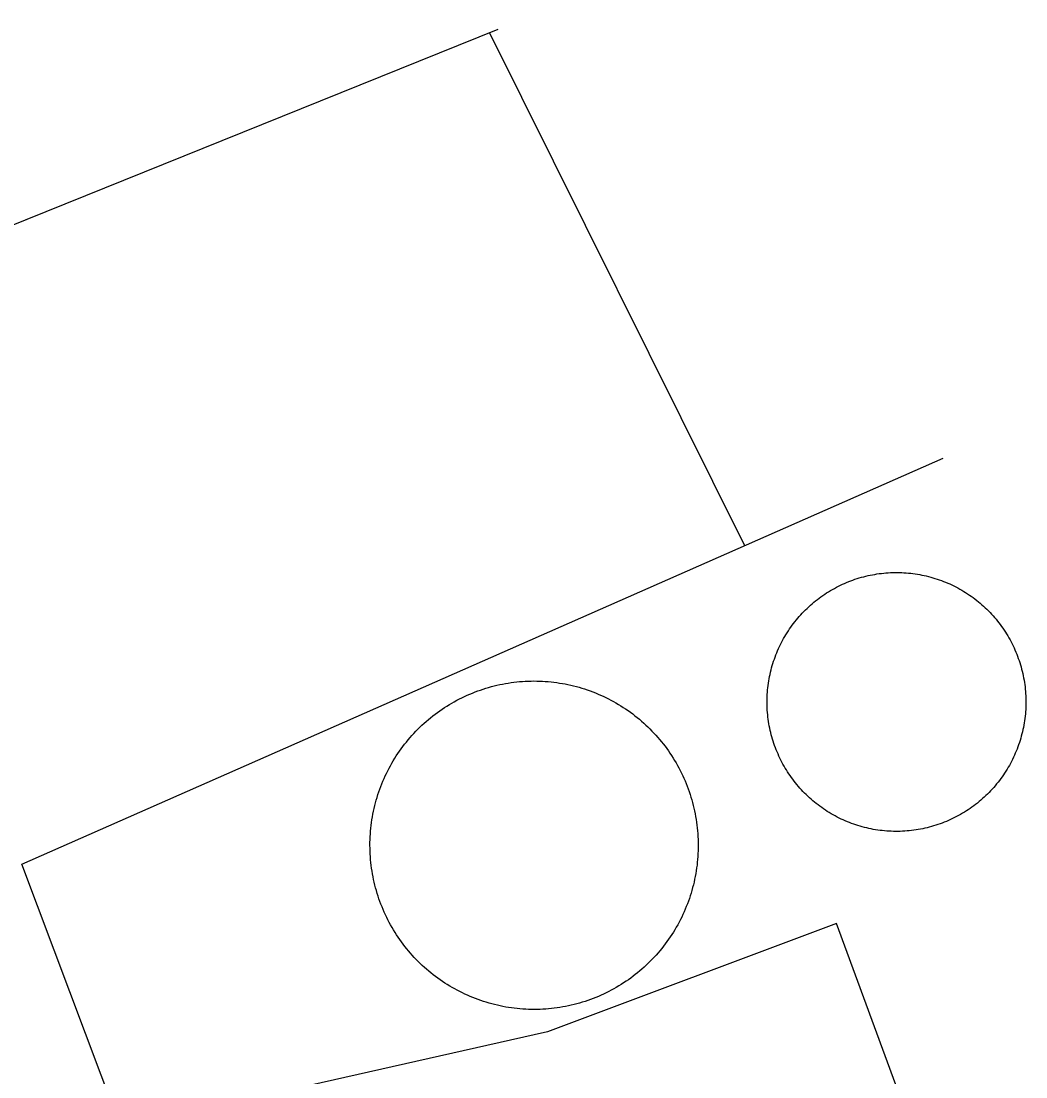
# Model space of a CAD drawing. Extents: x 3651524 to 3689615, y 505651 to 531377.
# Drawn here: x 3679792.3 to 3679879.4, y 515545.2 to 515636.8 of the extents above; entities that cross this region are included whole.
import ezdxf

# ---------------------------------------------------------------- set-up
doc = ezdxf.new("R2010")
doc.units = 0
doc.layers.add('V-DOMW-TANK', color=7, linetype='Continuous')
doc.layers.add('V-UTIL-LINE', color=7, linetype='Continuous')

msp = doc.modelspace()

# ---------------------------------------------------------------- linework, layer by layer
at = {"layer": 'V-DOMW-TANK'}
for points in [[(3679858.288, 515583.061), (3679858.384, 515583.231), (3679858.481, 515583.401), (3679858.581, 515583.571), (3679858.683, 515583.737), (3679858.79, 515583.901), (3679858.9, 515584.064), (3679859.011, 515584.224), (3679859.126, 515584.384), (3679859.242, 515584.54), (3679859.363, 515584.695), (3679859.486, 515584.847), (3679859.611, 515584.998), (3679859.74, 515585.146), (3679859.869, 515585.293), (3679860.002, 515585.437), (3679860.139, 515585.578), (3679860.277, 515585.717), (3679860.418, 515585.852), (3679860.559, 515585.988), (3679860.705, 515586.119), (3679860.852, 515586.248), (3679861.002, 515586.375), (3679861.153, 515586.497), (3679861.309, 515586.618), (3679861.464, 515586.737), (3679861.622, 515586.852), (3679861.782, 515586.966), (3679861.944, 515587.075), (3679862.108, 515587.184), (3679862.273, 515587.286), (3679862.441, 515587.388), (3679862.611, 515587.487), (3679862.781, 515587.583), (3679862.953, 515587.677), (3679863.129, 515587.763), (3679863.304, 515587.851), (3679863.482, 515587.935), (3679863.66, 515588.015), (3679863.84, 515588.091), (3679864.022, 515588.167), (3679864.205, 515588.236), (3679864.389, 515588.304), (3679864.571, 515588.369), (3679864.76, 515588.431), (3679864.946, 515588.488), (3679865.134, 515588.541), (3679865.323, 515588.593), (3679865.513, 515588.642), (3679865.704, 515588.687), (3679865.896, 515588.728), (3679866.087, 515588.767), (3679866.281, 515588.799), (3679866.474, 515588.832), (3679866.668, 515588.859), (3679866.861, 515588.883), (3679867.058, 515588.906), (3679867.252, 515588.922), (3679867.447, 515588.937), (3679867.645, 515588.949), (3679867.838, 515588.955), (3679868.034, 515588.959), (3679868.231, 515588.961), (3679868.426, 515588.959), (3679868.622, 515588.951), (3679868.817, 515588.941), (3679869.013, 515588.926), (3679869.208, 515588.912), (3679869.403, 515588.892), (3679869.597, 515588.867), (3679869.79, 515588.842), (3679869.984, 515588.812), (3679870.181, 515588.777), (3679870.371, 515588.742), (3679870.562, 515588.703), (3679870.752, 515588.658), (3679870.943, 515588.613), (3679871.135, 515588.562), (3679871.321, 515588.509), (3679871.508, 515588.449), (3679871.694, 515588.39), (3679871.881, 515588.328), (3679872.065, 515588.263), (3679872.247, 515588.193), (3679872.429, 515588.12), (3679872.61, 515588.044), (3679872.79, 515587.966), (3679872.968, 515587.886), (3679873.144, 515587.798), (3679873.318, 515587.71), (3679873.492, 515587.618), (3679873.662, 515587.524), (3679873.832, 515587.427), (3679874, 515587.327), (3679874.168, 515587.222), (3679874.332, 515587.116), (3679874.496, 515587.007), (3679874.656, 515586.895), (3679874.815, 515586.782), (3679874.971, 515586.663), (3679875.127, 515586.545)], [(3679875.127, 515586.545), (3679875.276, 515586.422), (3679875.43, 515586.295), (3679875.575, 515586.168), (3679875.723, 515586.037), (3679875.868, 515585.904), (3679876.009, 515585.768), (3679876.147, 515585.631), (3679876.284, 515585.49), (3679876.419, 515585.347), (3679876.55, 515585.199), (3679876.681, 515585.054), (3679876.806, 515584.904), (3679876.929, 515584.755), (3679877.05, 515584.599), (3679877.169, 515584.443), (3679877.283, 515584.286), (3679877.394, 515584.128), (3679877.506, 515583.962), (3679877.615, 515583.8), (3679877.717, 515583.632), (3679877.82, 515583.466), (3679877.918, 515583.296), (3679878.014, 515583.126), (3679878.107, 515582.952), (3679878.197, 515582.778), (3679878.283, 515582.602), (3679878.367, 515582.428), (3679878.446, 515582.25), (3679878.522, 515582.068), (3679878.596, 515581.885), (3679878.668, 515581.703), (3679878.735, 515581.519), (3679878.799, 515581.334), (3679878.86, 515581.148), (3679878.92, 515580.962), (3679878.973, 515580.773), (3679879.024, 515580.583), (3679879.073, 515580.394), (3679879.118, 515580.204), (3679879.159, 515580.014), (3679879.196, 515579.819), (3679879.231, 515579.626), (3679879.264, 515579.434), (3679879.29, 515579.239), (3679879.315, 515579.045), (3679879.335, 515578.85), (3679879.354, 515578.656), (3679879.368, 515578.459), (3679879.378, 515578.265), (3679879.387, 515578.07), (3679879.391, 515577.873), (3679879.391, 515577.677), (3679879.389, 515577.482), (3679879.382, 515577.286), (3679879.372, 515577.091), (3679879.36, 515576.894), (3679879.344, 515576.7), (3679879.323, 515576.505), (3679879.301, 515576.311), (3679879.276, 515576.116), (3679879.243, 515575.922), (3679879.21, 515575.729), (3679879.174, 515575.537), (3679879.133, 515575.346), (3679879.09, 515575.154), (3679879.042, 515574.965), (3679878.993, 515574.775), (3679878.94, 515574.586), (3679878.883, 515574.4), (3679878.823, 515574.212), (3679878.76, 515574.027), (3679878.694, 515573.843), (3679878.625, 515573.659), (3679878.551, 515573.478), (3679878.475, 515573.298), (3679878.395, 515573.118), (3679878.313, 515572.94), (3679878.229, 515572.764), (3679878.139, 515572.59), (3679878.049, 515572.415), (3679877.955, 515572.243), (3679877.857, 515572.073), (3679877.756, 515571.905), (3679877.654, 515571.74), (3679877.547, 515571.576), (3679877.439, 515571.412), (3679877.326, 515571.252), (3679877.212, 515571.092), (3679877.095, 515570.937), (3679876.974, 515570.781), (3679876.851, 515570.63), (3679876.726, 515570.478), (3679876.599, 515570.331), (3679876.468, 515570.183), (3679876.335, 515570.04), (3679876.2, 515569.898), (3679876.061, 515569.759), (3679875.921, 515569.624), (3679875.778, 515569.489), (3679875.633, 515569.358)], [(3679864.643, 515567.085), (3679864.459, 515567.148), (3679864.276, 515567.214), (3679864.09, 515567.283), (3679863.908, 515567.357), (3679863.728, 515567.433), (3679863.549, 515567.51), (3679863.371, 515567.592), (3679863.195, 515567.678), (3679863.019, 515567.766), (3679862.847, 515567.859), (3679862.675, 515567.953), (3679862.505, 515568.049), (3679862.335, 515568.149), (3679862.171, 515568.254), (3679862.005, 515568.36), (3679861.843, 515568.469), (3679861.682, 515568.58), (3679861.524, 515568.694), (3679861.366, 515568.813), (3679861.213, 515568.932), (3679861.059, 515569.055), (3679860.909, 515569.182), (3679860.76, 515569.309), (3679860.615, 515569.44), (3679860.471, 515569.573), (3679860.33, 515569.708), (3679860.191, 515569.845), (3679860.053, 515569.987), (3679859.922, 515570.13), (3679859.789, 515570.275), (3679859.66, 515570.423), (3679859.531, 515570.572), (3679859.408, 515570.724), (3679859.287, 515570.877), (3679859.171, 515571.033), (3679859.054, 515571.191), (3679858.941, 515571.35), (3679858.831, 515571.514), (3679858.724, 515571.678), (3679858.62, 515571.844), (3679858.517, 515572.01), (3679858.419, 515572.18), (3679858.325, 515572.35), (3679858.231, 515572.524), (3679858.143, 515572.698), (3679858.057, 515572.874), (3679857.973, 515573.05), (3679857.895, 515573.229), (3679857.815, 515573.409), (3679857.741, 515573.591), (3679857.67, 515573.773), (3679857.602, 515573.96), (3679857.538, 515574.142), (3679857.477, 515574.328), (3679857.42, 515574.515), (3679857.364, 515574.705), (3679857.313, 515574.894), (3679857.268, 515575.082), (3679857.221, 515575.272), (3679857.18, 515575.465), (3679857.141, 515575.659), (3679857.106, 515575.85), (3679857.076, 515576.042), (3679857.047, 515576.237), (3679857.022, 515576.432), (3679857.002, 515576.626), (3679856.983, 515576.823), (3679856.967, 515577.015), (3679856.959, 515577.212), (3679856.951, 515577.406), (3679856.947, 515577.603), (3679856.947, 515577.8), (3679856.949, 515577.994), (3679856.955, 515578.191), (3679856.965, 515578.385), (3679856.977, 515578.582), (3679856.996, 515578.777), (3679857.014, 515578.971), (3679857.039, 515579.166), (3679857.065, 515579.36), (3679857.094, 515579.555), (3679857.127, 515579.747), (3679857.164, 515579.94), (3679857.205, 515580.132), (3679857.248, 515580.323), (3679857.295, 515580.511), (3679857.344, 515580.702), (3679857.399, 515580.89), (3679857.454, 515581.076), (3679857.514, 515581.263), (3679857.577, 515581.449), (3679857.645, 515581.633), (3679857.713, 515581.816), (3679857.786, 515581.998), (3679857.864, 515582.178), (3679857.942, 515582.358), (3679858.024, 515582.537), (3679858.11, 515582.713), (3679858.198, 515582.887), (3679858.288, 515583.061)], [(3679822.937, 515561.862), (3679822.88, 515562.104), (3679822.823, 515562.345), (3679822.776, 515562.589), (3679822.731, 515562.833), (3679822.688, 515563.079), (3679822.651, 515563.324), (3679822.618, 515563.57), (3679822.589, 515563.82), (3679822.567, 515564.066), (3679822.546, 515564.312), (3679822.53, 515564.561), (3679822.52, 515564.809), (3679822.514, 515565.057), (3679822.509, 515565.305), (3679822.512, 515565.555), (3679822.518, 515565.802), (3679822.528, 515566.05), (3679822.544, 515566.298), (3679822.563, 515566.546), (3679822.587, 515566.794), (3679822.614, 515567.041), (3679822.647, 515567.287), (3679822.681, 515567.533), (3679822.722, 515567.777), (3679822.768, 515568.022), (3679822.817, 515568.266), (3679822.87, 515568.508), (3679822.927, 515568.75), (3679822.991, 515568.991), (3679823.056, 515569.231), (3679823.126, 515569.468), (3679823.202, 515569.706), (3679823.28, 515569.941), (3679823.359, 515570.175), (3679823.447, 515570.41), (3679823.538, 515570.64), (3679823.634, 515570.869), (3679823.732, 515571.097), (3679823.835, 515571.324), (3679823.941, 515571.547), (3679824.052, 515571.77), (3679824.164, 515571.992), (3679824.283, 515572.209), (3679824.408, 515572.426), (3679824.533, 515572.639), (3679824.662, 515572.852), (3679824.795, 515573.061), (3679824.932, 515573.267), (3679825.074, 515573.472), (3679825.217, 515573.675), (3679825.364, 515573.876), (3679825.516, 515574.072), (3679825.67, 515574.267), (3679825.827, 515574.459), (3679825.989, 515574.648), (3679826.153, 515574.834), (3679826.321, 515575.018), (3679826.493, 515575.199), (3679826.665, 515575.375), (3679826.841, 515575.549), (3679827.021, 515575.721), (3679827.206, 515575.889), (3679827.39, 515576.055), (3679827.578, 515576.214), (3679827.771, 515576.372), (3679827.965, 515576.528), (3679828.16, 515576.679), (3679828.361, 515576.829), (3679828.563, 515576.972), (3679828.768, 515577.114), (3679828.975, 515577.251), (3679829.184, 515577.384), (3679829.395, 515577.515), (3679829.61, 515577.64), (3679829.825, 515577.763), (3679830.044, 515577.882), (3679830.263, 515577.996), (3679830.486, 515578.109), (3679830.71, 515578.215), (3679830.937, 515578.318), (3679831.162, 515578.418), (3679831.392, 515578.512), (3679831.623, 515578.605), (3679831.857, 515578.691), (3679832.09, 515578.774), (3679832.326, 515578.854), (3679832.563, 515578.928), (3679832.801, 515579), (3679833.04, 515579.065), (3679833.28, 515579.129), (3679833.522, 515579.186), (3679833.763, 515579.241), (3679834.005, 515579.291), (3679834.251, 515579.336), (3679834.496, 515579.377), (3679834.742, 515579.413), (3679834.988, 515579.446), (3679835.236, 515579.473), (3679835.481, 515579.499), (3679835.729, 515579.52)], [(3679835.729, 515579.52), (3679835.977, 515579.536), (3679836.225, 515579.545), (3679836.475, 515579.553), (3679836.723, 515579.555), (3679836.97, 515579.553), (3679837.218, 515579.547), (3679837.468, 515579.536), (3679837.716, 515579.52), (3679837.964, 515579.502), (3679838.209, 515579.479), (3679838.457, 515579.45), (3679838.703, 515579.418), (3679838.949, 515579.381), (3679839.197, 515579.34), (3679839.438, 515579.295), (3679839.682, 515579.246), (3679839.924, 515579.192), (3679840.165, 515579.135), (3679840.407, 515579.073), (3679840.647, 515579.008), (3679840.884, 515578.936), (3679841.122, 515578.863), (3679841.357, 515578.783), (3679841.591, 515578.701), (3679841.824, 515578.615), (3679842.056, 515578.523), (3679842.285, 515578.428), (3679842.512, 515578.33), (3679842.74, 515578.226), (3679842.963, 515578.119), (3679843.186, 515578.009), (3679843.405, 515577.896), (3679843.624, 515577.777), (3679843.841, 515577.654), (3679844.054, 515577.529), (3679844.267, 515577.398), (3679844.476, 515577.265), (3679844.681, 515577.128), (3679844.888, 515576.989), (3679845.091, 515576.843), (3679845.291, 515576.696), (3679845.486, 515576.544), (3679845.683, 515576.391), (3679845.877, 515576.233), (3679846.064, 515576.071), (3679846.25, 515575.907), (3679846.434, 515575.739), (3679846.614, 515575.569), (3679846.791, 515575.395), (3679846.967, 515575.217), (3679847.137, 515575.037), (3679847.305, 515574.855), (3679847.47, 515574.668), (3679847.632, 515574.48), (3679847.79, 515574.287), (3679847.944, 515574.095), (3679848.095, 515573.896), (3679848.245, 515573.697), (3679848.388, 515573.495), (3679848.527, 515573.29), (3679848.667, 515573.083), (3679848.8, 515572.874), (3679848.931, 515572.663), (3679849.058, 515572.448), (3679849.181, 515572.233), (3679849.299, 515572.014), (3679849.414, 515571.795), (3679849.525, 515571.574), (3679849.631, 515571.348), (3679849.736, 515571.121), (3679849.834, 515570.894), (3679849.932, 515570.664), (3679850.018, 515570.433), (3679850.108, 515570.202), (3679850.192, 515569.966), (3679850.27, 515569.731), (3679850.346, 515569.495), (3679850.418, 515569.255), (3679850.483, 515569.016), (3679850.547, 515568.776), (3679850.604, 515568.534), (3679850.659, 515568.291), (3679850.708, 515568.049), (3679850.753, 515567.803), (3679850.794, 515567.56), (3679850.831, 515567.314), (3679850.864, 515567.068), (3679850.893, 515566.82), (3679850.917, 515566.573), (3679850.938, 515566.323), (3679850.952, 515566.077), (3679850.964, 515565.829), (3679850.971, 515565.581), (3679850.973, 515565.333), (3679850.973, 515565.084), (3679850.966, 515564.836), (3679850.954, 515564.588), (3679850.94, 515564.34), (3679850.921, 515564.092), (3679850.897, 515563.845)], [(3679875.633, 515569.358), (3679875.485, 515569.229), (3679875.336, 515569.102), (3679875.184, 515568.977), (3679875.03, 515568.86), (3679874.875, 515568.741), (3679874.715, 515568.623), (3679874.555, 515568.51), (3679874.393, 515568.401), (3679874.23, 515568.291), (3679874.064, 515568.188), (3679873.896, 515568.088), (3679873.726, 515567.99), (3679873.556, 515567.893), (3679873.384, 515567.801), (3679873.21, 515567.711), (3679873.034, 515567.625), (3679872.855, 515567.541), (3679872.677, 515567.461), (3679872.497, 515567.384), (3679872.317, 515567.31), (3679872.135, 515567.24), (3679871.95, 515567.173), (3679871.766, 515567.107), (3679871.582, 515567.046), (3679871.391, 515566.988), (3679871.203, 515566.935), (3679871.012, 515566.882), (3679870.824, 515566.835), (3679870.633, 515566.79), (3679870.443, 515566.749), (3679870.25, 515566.71), (3679870.058, 515566.677), (3679869.863, 515566.644), (3679869.671, 515566.618), (3679869.476, 515566.591), (3679869.282, 515566.57), (3679869.087, 515566.554), (3679868.891, 515566.54), (3679868.696, 515566.527), (3679868.499, 515566.521), (3679868.305, 515566.517), (3679868.108, 515566.515), (3679867.914, 515566.519), (3679867.717, 515566.525), (3679867.52, 515566.536), (3679867.326, 515566.548), (3679867.129, 515566.564), (3679866.935, 515566.585), (3679866.74, 515566.607), (3679866.548, 515566.634), (3679866.353, 515566.665), (3679866.161, 515566.697), (3679865.968, 515566.734), (3679865.776, 515566.773), (3679865.585, 515566.818), (3679865.395, 515566.863), (3679865.206, 515566.915), (3679865.018, 515566.968), (3679864.829, 515567.025), (3679864.643, 515567.085)], [(3679850.897, 515563.845), (3679850.87, 515563.597), (3679850.837, 515563.351), (3679850.801, 515563.105), (3679850.76, 515562.859), (3679850.717, 515562.616), (3679850.667, 515562.372), (3679850.612, 515562.13), (3679850.555, 515561.889), (3679850.493, 515561.647), (3679850.428, 515561.407), (3679850.358, 515561.17), (3679850.282, 515560.932), (3679850.205, 515560.697), (3679850.123, 515560.463), (3679850.035, 515560.23), (3679849.944, 515559.998), (3679849.85, 515559.769), (3679849.75, 515559.542), (3679849.648, 515559.314), (3679849.541, 515559.091), (3679849.43, 515558.87), (3679849.316, 515558.647), (3679849.199, 515558.43), (3679849.076, 515558.215), (3679848.951, 515558), (3679848.82, 515557.787), (3679848.687, 515557.578), (3679848.552, 515557.369), (3679848.408, 515557.164), (3679848.267, 515556.963), (3679848.12, 515556.763), (3679847.968, 515556.566), (3679847.815, 515556.371), (3679847.657, 515556.179), (3679847.495, 515555.99), (3679847.331, 515555.804), (3679847.163, 515555.62), (3679846.993, 515555.438), (3679846.819, 515555.259), (3679846.641, 515555.087), (3679846.463, 515554.917), (3679846.279, 515554.749), (3679846.092, 515554.584), (3679845.904, 515554.422), (3679845.713, 515554.264), (3679845.519, 515554.11), (3679845.322, 515553.959), (3679845.123, 515553.809), (3679844.923, 515553.666), (3679844.716, 515553.525), (3679844.509, 515553.387), (3679844.3, 515553.254), (3679844.087, 515553.123), (3679843.874, 515552.996), (3679843.659, 515552.873), (3679843.44, 515552.757), (3679843.223, 515552.642), (3679842.998, 515552.529), (3679842.772, 515552.423), (3679842.547, 515552.32), (3679842.32, 515552.22), (3679842.09, 515552.126), (3679841.859, 515552.034), (3679841.628, 515551.946), (3679841.394, 515551.864), (3679841.159, 515551.784), (3679840.921, 515551.71), (3679840.683, 515551.638), (3679840.444, 515551.571), (3679840.204, 515551.509), (3679839.963, 515551.452), (3679839.719, 515551.397), (3679839.477, 515551.348), (3679839.231, 515551.303), (3679838.988, 515551.262), (3679838.742, 515551.223), (3679838.496, 515551.192), (3679838.248, 515551.163), (3679838.001, 515551.139), (3679837.755, 515551.118), (3679837.505, 515551.104), (3679837.255, 515551.092), (3679837.009, 515551.088), (3679836.761, 515551.083), (3679836.514, 515551.088), (3679836.264, 515551.092), (3679836.016, 515551.102), (3679835.768, 515551.114), (3679835.52, 515551.137), (3679835.273, 515551.159), (3679835.027, 515551.188), (3679834.783, 515551.221), (3679834.535, 515551.256), (3679834.29, 515551.296), (3679834.046, 515551.342), (3679833.802, 515551.391), (3679833.56, 515551.446), (3679833.317, 515551.501), (3679833.077, 515551.565), (3679832.838, 515551.63)], [(3679832.838, 515551.63), (3679832.6, 515551.702), (3679832.362, 515551.776), (3679832.129, 515551.854), (3679831.893, 515551.937), (3679831.66, 515552.024), (3679831.429, 515552.116), (3679831.199, 515552.21), (3679830.972, 515552.31), (3679830.744, 515552.411), (3679830.521, 515552.515), (3679830.298, 515552.63), (3679830.077, 515552.742), (3679829.86, 515552.861), (3679829.643, 515552.984), (3679829.428, 515553.109), (3679829.217, 515553.24), (3679829.008, 515553.373), (3679828.799, 515553.51), (3679828.594, 515553.652), (3679828.391, 515553.795), (3679828.193, 515553.942), (3679827.996, 515554.092), (3679827.801, 515554.248), (3679827.609, 515554.405), (3679827.421, 515554.567), (3679827.234, 515554.731), (3679827.05, 515554.899), (3679826.87, 515555.069), (3679826.691, 515555.243), (3679826.517, 515555.421), (3679826.347, 515555.599), (3679826.179, 515555.784), (3679826.014, 515555.97), (3679825.852, 515556.158), (3679825.694, 515556.349), (3679825.536, 515556.541), (3679825.387, 515556.74), (3679825.237, 515556.941), (3679825.094, 515557.144), (3679824.955, 515557.346), (3679824.818, 515557.555), (3679824.682, 515557.764), (3679824.555, 515557.973), (3679824.426, 515558.19), (3679824.304, 515558.405), (3679824.185, 515558.624), (3679824.07, 515558.843), (3679823.959, 515559.067), (3679823.851, 515559.29), (3679823.746, 515559.517), (3679823.648, 515559.744), (3679823.554, 515559.974), (3679823.462, 515560.205), (3679823.376, 515560.437), (3679823.292, 515560.672), (3679823.21, 515560.908), (3679823.138, 515561.143), (3679823.067, 515561.383), (3679823.001, 515561.62), (3679822.937, 515561.862)]]:
    msp.add_lwpolyline(points, dxfattribs=at)
at = {"layer": 'V-UTIL-LINE'}
msp.add_line((3679832.87, 515635.752), (3679854.989, 515591.292), dxfattribs=at)
for points in [[(3679877.99, 515517.685), (3679862.955, 515558.536), (3679837.912, 515549.134), (3679816.22, 515544.257), (3679769.393, 515523.421), (3679731.109, 515506.388), (3679683.633, 515486.881), (3679634.821, 515583.309), (3679623.262, 515607.702), (3679578.523, 515702.128), (3679460.827, 515947.707), (3679407.628, 516055.995), (3679328.618, 516226.274)], [(3679736.481, 515596.895), (3679751.765, 515603.056), (3679833.632, 515636.059)], [(3679801.995, 515537.927), (3679792.324, 515563.685), (3679872.216, 515598.882)]]:
    msp.add_lwpolyline(points, dxfattribs=at)

doc.saveas('drawing.dxf')
